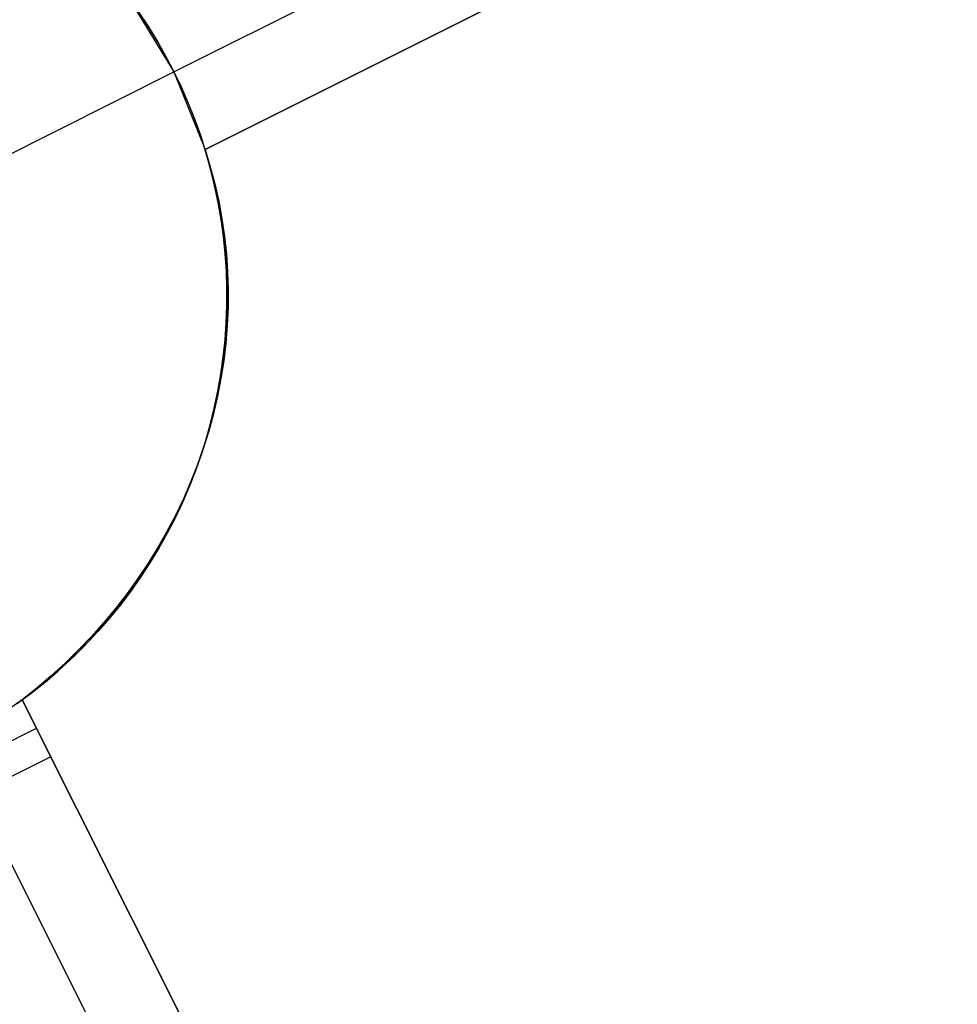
# Model space of a CAD drawing. Header units: millimetres. Extents: x 6038 to 7358, y -8545 to -7225.
# Tile 276 of 285: x 6684.63 to 6690.25, y -7796.69 to -7790.79. Entities that reach past the tile are written whole.
import ezdxf

# ---------------------------------------------------------------- set-up
doc = ezdxf.new("R2010")
doc.units = ezdxf.units.MM
doc.layers.add('color', color=7, linetype='Continuous')

msp = doc.modelspace()

# ---------------------------------------------------------------- linework, layer by layer
at = {"layer": 'color', "color": 254, "true_color": 0xcad1ee}
for p, q in [((6685.5524, -7791.1044, 5.7), (6690.0224, -7788.8641, 10.7)), ((6690.2464, -7789.3111, 11.4504), (6685.7389, -7791.5702, 12.1981)), ((6690.2464, -7789.3111, 11.4504), (6685.7389, -7791.5702, 12.1981)), ((6685.7389, -7791.5702, 5.658), (6690.2464, -7789.3111, 10.7)), ((6685.7389, -7791.5702, 5.658), (6690.2464, -7789.3111, 10.7)), ((6685.7389, -7791.5702, 8.9281), (6688.6623, -7790.105, 8.9281)), ((6685.2908, -7790.6762, 5.658), (6685.5524, -7791.1044, 5.7)), ((6685.2908, -7790.6762, 5.658), (6685.5524, -7791.1044, 5.7)), ((6685.399, -7790.8343, -7.3), (6685.3418, -7790.748, -7.3)), ((6685.3418, -7790.748, 2.6162), (6685.399, -7790.8343, 2.6162)), ((6685.399, -7790.8343, -7.3), (6685.3418, -7790.748, -7.3)), ((6685.4532, -7790.9225, -7.3), (6685.399, -7790.8343, -7.3)), ((6685.399, -7790.8343, 2.6162), (6685.4532, -7790.9225, 2.6162)), ((6685.4532, -7790.9225, -7.3), (6685.399, -7790.8343, -7.3)), ((6685.5044, -7791.0126, -7.3), (6685.4532, -7790.9225, -7.3)), ((6685.4532, -7790.9225, 2.6162), (6685.5044, -7791.0126, 2.6162)), ((6685.5044, -7791.0126, -7.3), (6685.4532, -7790.9225, -7.3)), ((6685.5524, -7791.1044, -7.3), (6685.5044, -7791.0126, -7.3)), ((6685.5044, -7791.0126, 2.6162), (6685.5524, -7791.1044, 2.6162)), ((6685.5524, -7791.1044, -7.3), (6685.5044, -7791.0126, -7.3)), ((6683.9878, -7791.8884, -7.3), (6685.5524, -7791.1044, -7.3)), ((6685.5524, -7791.1044, 5.7), (6685.5524, -7791.1044, -7.3)), ((6685.5524, -7791.1044, 5.7), (6685.5524, -7791.1044, -7.3)), ((6685.5971, -7791.1977, -7.3), (6685.5524, -7791.1044, -7.3)), ((6685.5524, -7791.1044, 5.7), (6685.7389, -7791.5702, 5.658)), ((6685.5524, -7791.1044, 3.1856), (6685.5968, -7791.1969, 3.1856)), ((6685.5971, -7791.1977, -7.3), (6685.5524, -7791.1044, -7.3)), ((6685.5524, -7791.1044, 5.7), (6685.7389, -7791.5702, 5.658)), ((6685.5968, -7791.1969, 3.1856), (6685.638, -7791.291, 3.1856)), ((6685.6387, -7791.2926, -7.3), (6685.5971, -7791.1977, -7.3)), ((6685.6387, -7791.2926, -7.3), (6685.5971, -7791.1977, -7.3)), ((6685.638, -7791.291, 3.1856), (6685.676, -7791.3864, 3.1856)), ((6685.6769, -7791.3888, -7.3), (6685.6387, -7791.2926, -7.3)), ((6685.6769, -7791.3888, -7.3), (6685.6387, -7791.2926, -7.3)), ((6685.676, -7791.3864, 3.1856), (6685.7107, -7791.483, 3.1856)), ((6685.7118, -7791.4863, -7.3), (6685.6769, -7791.3888, -7.3)), ((6685.7118, -7791.4863, -7.3), (6685.6769, -7791.3888, -7.3)), ((6685.7107, -7791.483, 3.1856), (6685.7421, -7791.5808, 3.1856)), ((6685.7434, -7791.585, -7.3), (6685.7118, -7791.4863, -7.3)), ((6685.7434, -7791.585, -7.3), (6685.7118, -7791.4863, -7.3)), ((6685.7389, -7791.5702, 12.1981), (6685.7699, -7791.6724, 12.2432)), ((6685.7389, -7791.5702, 12.1981), (6685.7699, -7791.6724, 12.2432)), ((6685.7389, -7791.5702, 5.658), (6685.7389, -7791.5702, 12.1981)), ((6685.7389, -7791.5702, 5.658), (6685.7389, -7791.5702, 12.1981)), ((6685.7421, -7791.5808, 3.1856), (6685.7701, -7791.6795, 3.1856)), ((6685.7715, -7791.6847, -7.3), (6685.7434, -7791.585, -7.3)), ((6685.7715, -7791.6847, -7.3), (6685.7434, -7791.585, -7.3)), ((6685.7699, -7791.6724, 12.2432), (6685.7971, -7791.7757, 12.2885)), ((6685.7699, -7791.6724, 12.2432), (6685.7971, -7791.7757, 12.2885)), ((6685.7701, -7791.6795, 3.1856), (6685.7947, -7791.7792, 3.1856)), ((6685.7961, -7791.7853, -7.3), (6685.7715, -7791.6847, -7.3)), ((6685.7961, -7791.7853, -7.3), (6685.7715, -7791.6847, -7.3)), ((6685.7947, -7791.7792, 3.1856), (6685.8159, -7791.8797, 3.1856)), ((6685.8172, -7791.8867, -7.3), (6685.7961, -7791.7853, -7.3)), ((6685.8172, -7791.8867, -7.3), (6685.7961, -7791.7853, -7.3)), ((6685.7971, -7791.7757, 12.2885), (6685.8203, -7791.8798, 12.3339)), ((6685.7971, -7791.7757, 12.2885), (6685.8203, -7791.8798, 12.3339)), ((6685.8159, -7791.8797, 3.1856), (6685.8336, -7791.9808, 3.1856)), ((6685.8349, -7791.9887, -7.3), (6685.8172, -7791.8867, -7.3)), ((6685.8349, -7791.9887, -7.3), (6685.8172, -7791.8867, -7.3)), ((6685.8203, -7791.8798, 12.3339), (6685.8396, -7791.9848, 12.3794)), ((6685.8203, -7791.8798, 12.3339), (6685.8396, -7791.9848, 12.3794)), ((6685.8336, -7791.9808, 3.1856), (6685.8479, -7792.0825, 3.1856)), ((6685.849, -7792.0913, -7.3), (6685.8349, -7791.9887, -7.3)), ((6685.849, -7792.0913, -7.3), (6685.8349, -7791.9887, -7.3)), ((6685.8396, -7791.9848, 12.3794), (6685.855, -7792.0903, 12.425)), ((6685.8396, -7791.9848, 12.3794), (6685.855, -7792.0903, 12.425)), ((6685.8479, -7792.0825, 3.1856), (6685.8587, -7792.1846, 3.1856)), ((6685.8595, -7792.1943, -7.3), (6685.849, -7792.0913, -7.3)), ((6685.8595, -7792.1943, -7.3), (6685.849, -7792.0913, -7.3)), ((6685.855, -7792.0903, 12.425), (6685.8663, -7792.1964, 12.4705)), ((6685.855, -7792.0903, 12.425), (6685.8663, -7792.1964, 12.4705)), ((6685.8587, -7792.1846, 3.1856), (6685.866, -7792.2871, 3.1856)), ((6685.8665, -7792.2977, -7.3), (6685.8595, -7792.1943, -7.3)), ((6685.8665, -7792.2977, -7.3), (6685.8595, -7792.1943, -7.3)), ((6685.8663, -7792.1964, 12.4705), (6685.8737, -7792.3029, 12.5159)), ((6685.8663, -7792.1964, 12.4705), (6685.8737, -7792.3029, 12.5159)), ((6685.866, -7792.2871, 3.1856), (6685.8697, -7792.3897, 3.1856)), ((6685.8699, -7792.4012, -7.3), (6685.8665, -7792.2977, -7.3)), ((6685.8699, -7792.4012, -7.3), (6685.8665, -7792.2977, -7.3)), ((6685.8737, -7792.3029, 12.5159), (6685.8771, -7792.4096, 12.5612)), ((6685.8737, -7792.3029, 12.5159), (6685.8771, -7792.4096, 12.5612)), ((6685.8697, -7792.3897, 3.1856), (6685.87, -7792.4923, 3.1856)), ((6685.8698, -7792.5047, -7.3), (6685.8699, -7792.4012, -7.3)), ((6685.8698, -7792.5047, -7.3), (6685.8699, -7792.4012, -7.3)), ((6685.8771, -7792.4096, 12.5612), (6685.8764, -7792.5165, 12.6063)), ((6685.8771, -7792.4096, 12.5612), (6685.8764, -7792.5165, 12.6063)), ((6685.8661, -7792.6082, -7.3), (6685.8698, -7792.5047, -7.3)), ((6685.8661, -7792.6082, -7.3), (6685.8698, -7792.5047, -7.3)), ((6685.87, -7792.4923, 3.1856), (6685.8667, -7792.595, 3.1856)), ((6685.8764, -7792.5165, 12.6063), (6685.8718, -7792.6234, 12.6511)), ((6685.8764, -7792.5165, 12.6063), (6685.8718, -7792.6234, 12.6511)), ((6685.8588, -7792.7115, -7.3), (6685.8661, -7792.6082, -7.3)), ((6685.8588, -7792.7115, -7.3), (6685.8661, -7792.6082, -7.3)), ((6685.8667, -7792.595, 3.1856), (6685.86, -7792.6974, 3.1856)), ((6685.8718, -7792.6234, 12.6511), (6685.8632, -7792.7301, 12.6957)), ((6685.8718, -7792.6234, 12.6511), (6685.8632, -7792.7301, 12.6957)), ((6685.8479, -7792.8145, -7.3), (6685.8588, -7792.7115, -7.3)), ((6685.8479, -7792.8145, -7.3), (6685.8588, -7792.7115, -7.3)), ((6685.86, -7792.6974, 3.1856), (6685.8497, -7792.7996, 3.1856)), ((6685.8632, -7792.7301, 12.6957), (6685.8505, -7792.8366, 12.7399)), ((6685.8632, -7792.7301, 12.6957), (6685.8505, -7792.8366, 12.7399)), ((6685.8497, -7792.7996, 3.1856), (6685.8359, -7792.9013, 3.1856)), ((6685.8335, -7792.9171, -7.3), (6685.8479, -7792.8145, -7.3)), ((6685.8335, -7792.9171, -7.3), (6685.8479, -7792.8145, -7.3)), ((6685.8505, -7792.8366, 12.7399), (6685.8339, -7792.9427, 12.7837)), ((6685.8505, -7792.8366, 12.7399), (6685.8339, -7792.9427, 12.7837)), ((6685.8156, -7793.0191, -7.3), (6685.8335, -7792.9171, -7.3)), ((6685.8156, -7793.0191, -7.3), (6685.8335, -7792.9171, -7.3)), ((6685.8359, -7792.9013, 3.1856), (6685.8187, -7793.0026, 3.1856)), ((6685.8339, -7792.9427, 12.7837), (6685.8134, -7793.0483, 12.827)), ((6685.8339, -7792.9427, 12.7837), (6685.8134, -7793.0483, 12.827)), ((6685.7941, -7793.1204, -7.3), (6685.8156, -7793.0191, -7.3)), ((6685.7941, -7793.1204, -7.3), (6685.8156, -7793.0191, -7.3)), ((6685.8187, -7793.0026, 3.1856), (6685.798, -7793.1031, 3.1856)), ((6685.8134, -7793.0483, 12.827), (6685.7889, -7793.1533, 12.8698)), ((6685.8134, -7793.0483, 12.827), (6685.7889, -7793.1533, 12.8698)), ((6685.7889, -7793.1533, 12.8698), (6685.7605, -7793.2575, 12.9121)), ((6685.7889, -7793.1533, 12.8698), (6685.7605, -7793.2575, 12.9121)), ((6685.7692, -7793.2209, -7.3), (6685.7941, -7793.1204, -7.3)), ((6685.7692, -7793.2209, -7.3), (6685.7941, -7793.1204, -7.3)), ((6685.798, -7793.1031, 3.1856), (6685.7739, -7793.2029, 3.1856)), ((6685.7739, -7793.2029, 3.1856), (6685.7464, -7793.3019, 3.1856)), ((6685.7605, -7793.2575, 12.9121), (6685.7282, -7793.3608, 12.9537)), ((6685.7605, -7793.2575, 12.9121), (6685.7282, -7793.3608, 12.9537)), ((6685.7408, -7793.3205, -7.3), (6685.7692, -7793.2209, -7.3)), ((6685.7408, -7793.3205, -7.3), (6685.7692, -7793.2209, -7.3)), ((6685.709, -7793.4191, -7.3), (6685.7408, -7793.3205, -7.3)), ((6685.709, -7793.4191, -7.3), (6685.7408, -7793.3205, -7.3)), ((6685.7464, -7793.3019, 3.1856), (6685.7155, -7793.3998, 3.1856)), ((6685.7282, -7793.3608, 12.9537), (6685.6922, -7793.4632, 12.9947)), ((6685.7282, -7793.3608, 12.9537), (6685.6922, -7793.4632, 12.9947)), ((6685.6738, -7793.5165, -7.3), (6685.709, -7793.4191, -7.3)), ((6685.6738, -7793.5165, -7.3), (6685.709, -7793.4191, -7.3)), ((6685.7155, -7793.3998, 3.1856), (6685.6813, -7793.4966, 3.1856)), ((6685.6813, -7793.4966, 3.1856), (6685.6438, -7793.5922, 3.1856)), ((6685.6922, -7793.4632, 12.9947), (6685.6523, -7793.5644, 13.035)), ((6685.6922, -7793.4632, 12.9947), (6685.6523, -7793.5644, 13.035)), ((6685.6523, -7793.5644, 13.035), (6685.6087, -7793.6643, 13.0745)), ((6685.6523, -7793.5644, 13.035), (6685.6087, -7793.6643, 13.0745)), ((6685.6353, -7793.6126, -7.3), (6685.6738, -7793.5165, -7.3)), ((6685.6353, -7793.6126, -7.3), (6685.6738, -7793.5165, -7.3)), ((6685.5934, -7793.7073, -7.3), (6685.6353, -7793.6126, -7.3)), ((6685.5934, -7793.7073, -7.3), (6685.6353, -7793.6126, -7.3)), ((6685.6438, -7793.5922, 3.1856), (6685.603, -7793.6864, 3.1856)), ((6685.6087, -7793.6643, 13.0745), (6685.5614, -7793.7629, 13.1132)), ((6685.6087, -7793.6643, 13.0745), (6685.5614, -7793.7629, 13.1132)), ((6685.5484, -7793.8006, -7.3), (6685.5934, -7793.7073, -7.3)), ((6685.5484, -7793.8006, -7.3), (6685.5934, -7793.7073, -7.3)), ((6685.603, -7793.6864, 3.1856), (6685.559, -7793.7792, 3.1856)), ((6685.5001, -7793.8922, -7.3), (6685.5484, -7793.8006, -7.3)), ((6685.5001, -7793.8922, -7.3), (6685.5484, -7793.8006, -7.3)), ((6685.5614, -7793.7629, 13.1132), (6685.5105, -7793.86, 13.1511)), ((6685.5614, -7793.7629, 13.1132), (6685.5105, -7793.86, 13.1511)), ((6685.559, -7793.7792, 3.1856), (6685.5119, -7793.8704, 3.1856)), ((6685.5105, -7793.86, 13.1511), (6685.456, -7793.9555, 13.188)), ((6685.5105, -7793.86, 13.1511), (6685.456, -7793.9555, 13.188)), ((6685.4487, -7793.9821, -7.3), (6685.5001, -7793.8922, -7.3)), ((6685.4487, -7793.9821, -7.3), (6685.5001, -7793.8922, -7.3)), ((6685.5119, -7793.8704, 3.1856), (6685.4617, -7793.96, 3.1856)), ((6685.456, -7793.9555, 13.188), (6685.398, -7794.0493, 13.224)), ((6685.456, -7793.9555, 13.188), (6685.398, -7794.0493, 13.224)), ((6685.4617, -7793.96, 3.1856), (6685.4085, -7794.0478, 3.1856)), ((6685.3942, -7794.0702, -7.3), (6685.4487, -7793.9821, -7.3)), ((6685.3942, -7794.0702, -7.3), (6685.4487, -7793.9821, -7.3)), ((6685.398, -7794.0493, 13.224), (6685.3366, -7794.1412, 13.2591)), ((6685.398, -7794.0493, 13.224), (6685.3366, -7794.1412, 13.2591)), ((6685.3367, -7794.1564, -7.3), (6685.3942, -7794.0702, -7.3)), ((6685.3367, -7794.1564, -7.3), (6685.3942, -7794.0702, -7.3)), ((6685.4085, -7794.0478, 3.1856), (6685.3523, -7794.1337, 3.1856)), ((6685.3366, -7794.1412, 13.2591), (6685.2718, -7794.2312, 13.2931)), ((6685.3366, -7794.1412, 13.2591), (6685.2718, -7794.2312, 13.2931)), ((6685.2763, -7794.2405, -7.3), (6685.3367, -7794.1564, -7.3)), ((6685.2763, -7794.2405, -7.3), (6685.3367, -7794.1564, -7.3)), ((6685.3523, -7794.1337, 3.1856), (6685.2931, -7794.2177, 3.1856)), ((6685.2718, -7794.2312, 13.2931), (6685.2037, -7794.3192, 13.326)), ((6685.2718, -7794.2312, 13.2931), (6685.2037, -7794.3192, 13.326)), ((6685.213, -7794.3224, -7.3), (6685.2763, -7794.2405, -7.3)), ((6685.213, -7794.3224, -7.3), (6685.2763, -7794.2405, -7.3)), ((6685.2931, -7794.2177, 3.1856), (6685.2312, -7794.2995, 3.1856)), ((6685.2037, -7794.3192, 13.326), (6685.1324, -7794.405, 13.3578)), ((6685.2037, -7794.3192, 13.326), (6685.1324, -7794.405, 13.3578)), ((6685.147, -7794.4022, -7.3), (6685.213, -7794.3224, -7.3)), ((6685.147, -7794.4022, -7.3), (6685.213, -7794.3224, -7.3)), ((6685.2312, -7794.2995, 3.1856), (6685.1664, -7794.3793, 3.1856)), ((6685.1664, -7794.3793, 3.1856), (6685.099, -7794.4567, 3.1856)), ((6685.1324, -7794.405, 13.3578), (6685.0581, -7794.4885, 13.3885)), ((6685.1324, -7794.405, 13.3578), (6685.0581, -7794.4885, 13.3885)), ((6685.0782, -7794.4796, -7.3), (6685.147, -7794.4022, -7.3)), ((6685.0782, -7794.4796, -7.3), (6685.147, -7794.4022, -7.3)), ((6685.0581, -7794.4885, 13.3885), (6684.9806, -7794.5697, 13.418)), ((6685.0581, -7794.4885, 13.3885), (6684.9806, -7794.5697, 13.418)), ((6685.0068, -7794.5546, -7.3), (6685.0782, -7794.4796, -7.3)), ((6685.0068, -7794.5546, -7.3), (6685.0782, -7794.4796, -7.3)), ((6685.099, -7794.4567, 3.1856), (6685.029, -7794.5318, 3.1856)), ((6684.9806, -7794.5697, 13.418), (6684.9003, -7794.6484, 13.4463)), ((6684.9806, -7794.5697, 13.418), (6684.9003, -7794.6484, 13.4463)), ((6684.9328, -7794.6271, -7.3), (6685.0068, -7794.5546, -7.3)), ((6684.9328, -7794.6271, -7.3), (6685.0068, -7794.5546, -7.3)), ((6685.029, -7794.5318, 3.1856), (6684.9564, -7794.6044, 3.1856)), ((6684.8564, -7794.697, -7.3), (6684.9328, -7794.6271, -7.3)), ((6684.8564, -7794.697, -7.3), (6684.9328, -7794.6271, -7.3)), ((6684.9564, -7794.6044, 3.1856), (6684.8814, -7794.6746, 3.1856)), ((6684.8814, -7794.6746, 3.1856), (6684.8041, -7794.7421, 3.1856)), ((6684.9003, -7794.6484, 13.4463), (6684.8171, -7794.7246, 13.4733)), ((6684.9003, -7794.6484, 13.4463), (6684.8171, -7794.7246, 13.4733)), ((6684.8041, -7794.7421, 3.1856), (6684.7245, -7794.8069, 3.1856)), ((6684.8171, -7794.7246, 13.4733), (6684.7312, -7794.7982, 13.499)), ((6684.8171, -7794.7246, 13.4733), (6684.7312, -7794.7982, 13.499)), ((6684.7776, -7794.7642, -7.3), (6684.8564, -7794.697, -7.3)), ((6684.7776, -7794.7642, -7.3), (6684.8564, -7794.697, -7.3)), ((6684.7312, -7794.7982, 13.499), (6684.6427, -7794.869, 13.5235)), ((6684.7312, -7794.7982, 13.499), (6684.6427, -7794.869, 13.5235)), ((6684.7245, -7794.8069, 3.1856), (6684.6427, -7794.869, 3.1856)), ((6684.6965, -7794.8286, -7.3), (6684.7776, -7794.7642, -7.3)), ((6684.6965, -7794.8286, -7.3), (6684.7776, -7794.7642, -7.3)), ((6684.6133, -7794.8903, -7.3), (6684.6965, -7794.8286, -7.3)), ((6684.6133, -7794.8903, -7.3), (6684.6965, -7794.8286, -7.3)), ((6684.6427, -7794.869, 0.7), (6684.5606, -7794.927, 0.7)), ((6684.6427, -7794.869, 0.7), (6684.5606, -7794.927, 0.7)), ((6684.6427, -7794.869, 13.5235), (6688.6939, -7802.9526, 17.1695)), ((6684.6427, -7794.869, 13.5235), (6684.6427, -7794.869, 0.7)), ((6684.6427, -7794.869, 13.5235), (6684.6427, -7794.869, 0.7)), ((6684.6427, -7794.869, 13.5235), (6688.6939, -7802.9526, 17.1695)), ((6684.8137, -7795.2102, 0.7), (6684.6427, -7794.869, 0.7)), ((6686.9438, -7799.4607, 8.9347), (6684.6427, -7794.869, 8.9347)), ((6684.8137, -7795.2102, 0.7), (6684.6427, -7794.869, 0.7)), ((6683.8342, -7795.4877, 0.7), (6684.7282, -7795.0396, 0.7)), ((6684.8137, -7795.2102, 0.7), (6683.9197, -7795.6583, 0.7)), ((6684.8137, -7795.2102, 0.7), (6683.9197, -7795.6583, 0.7)), ((6688.6939, -7802.9526, 15.7), (6684.8137, -7795.2102, 0.7)), ((6688.6939, -7802.9526, 15.7), (6684.8137, -7795.2102, 0.7)), ((6684.3667, -7795.4343, 0.7), (6688.2469, -7803.1766, 15.7))]:
    msp.add_line(p, q, dxfattribs=at)

doc.saveas('drawing.dxf')
